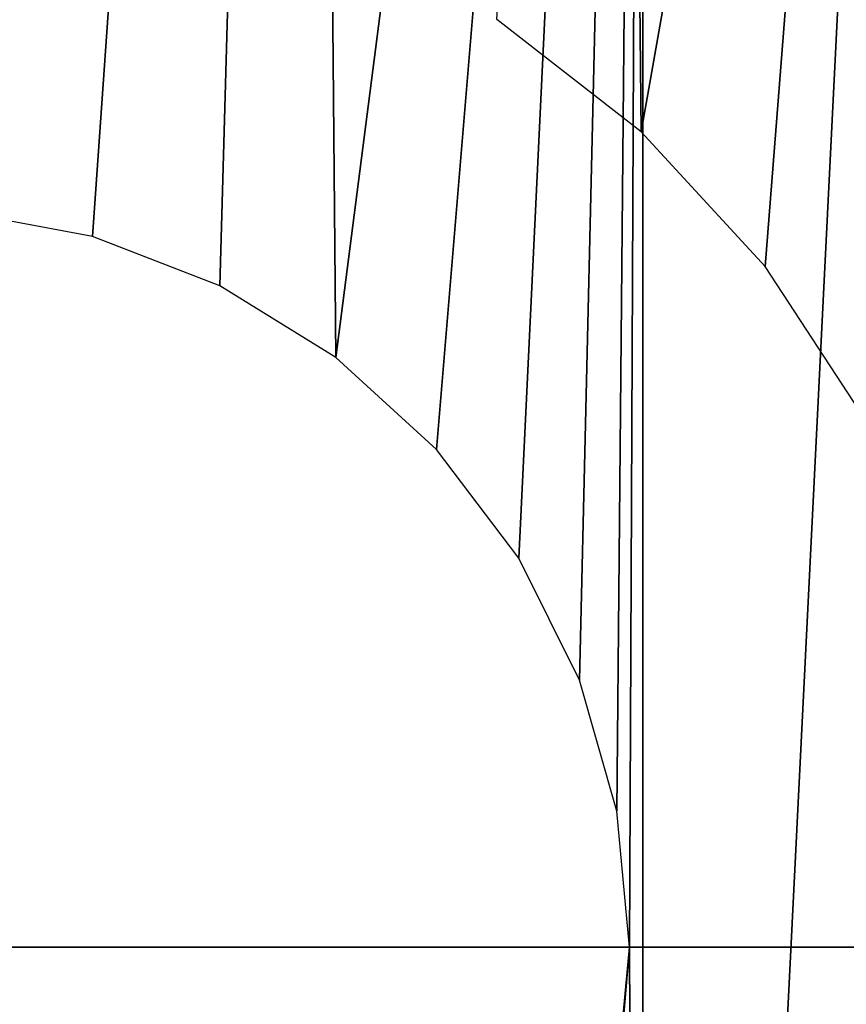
# Model space of a CAD drawing. Header units: millimetres. Extents: x -43.6 to 43.6, y -43.6 to 43.6.
# Tile 560 of 637: x 33.3 to 34.7, y -0.1 to 1.6. Entities that reach past the tile are written whole.
import ezdxf

# ---------------------------------------------------------------- set-up
doc = ezdxf.new("R2010")
doc.units = ezdxf.units.MM
doc.header["$LTSCALE"] = 52.148148
for name, color, linetype in [('153', 7, 'CONTINUOUS'), ('154', 7, 'CONTINUOUS'), ('157', 7, 'CONTINUOUS'), ('31', 7, 'CONTINUOUS')]:
    doc.layers.add(name, color=color, linetype=linetype)

msp = doc.modelspace()

# ---------------------------------------------------------------- linework, layer by layer
at = {"layer": '153', "color": 2, "linetype": 'Continuous'}
for points in [[(29.0202, 1.0645, 2.3697), (35.3228, 2.3375, 25.9303), (28.9619, 2.1236, 2.3697), (29.0202, 1.0645, 2.3697)], [(29.0397, 0, 2.3697), (35.3228, 2.3375, 25.9303), (29.0202, 1.0645, 2.3697), (29.0397, 0, 2.3697)], [(35.4002, 0, 25.9303), (35.3228, 2.3375, 25.9303), (29.0397, 0, 2.3697), (35.4002, 0, 25.9303)]]:
    msp.add_3dface(points, dxfattribs=at)
at = {"layer": '154', "color": 2, "linetype": 'Continuous'}
for points in [[(35.4002, 0, 25.9303), (29.0397, 0, 2.3697), (29.0199, -1.0705, 2.3697), (35.4002, 0, 25.9303)], [(35.3239, -2.3206, 25.9303), (35.4002, 0, 25.9303), (29.0199, -1.0705, 2.3697), (35.3239, -2.3206, 25.9303)]]:
    msp.add_3dface(points, dxfattribs=at)
at = {"layer": '157', "color": 1, "linetype": 'Continuous'}
for points in [[(33.8048, 6.385, -15), (33.2153, 1.2447, -15), (33.1052, 7.6741, -15), (33.8048, 6.385, -15)], [(33.4421, 1.2023, -15), (33.2153, 1.2447, -15), (33.8048, 6.385, -15), (33.4421, 1.2023, -15)], [(33.6572, 1.119, -15), (33.4421, 1.2023, -15), (33.8048, 6.385, -15), (33.6572, 1.119, -15)], [(33.8533, 0.9975, -15), (33.6572, 1.119, -15), (33.8048, 6.385, -15), (33.8533, 0.9975, -15)], [(34.3729, 5.0327, -15), (33.8533, 0.9975, -15), (33.8048, 6.385, -15), (34.3729, 5.0327, -15)], [(34.0238, 0.8421, -15), (33.8533, 0.9975, -15), (34.3729, 5.0327, -15), (34.0238, 0.8421, -15)], [(34.1628, 0.658, -15), (34.0238, 0.8421, -15), (34.3729, 5.0327, -15), (34.1628, 0.658, -15)], [(34.2656, 0.4516, -15), (34.1628, 0.658, -15), (34.3729, 5.0327, -15), (34.2656, 0.4516, -15)], [(34.3287, 0.2297, -15), (34.2656, 0.4516, -15), (34.3729, 5.0327, -15), (34.3287, 0.2297, -15)], [(34.35, 0, -15), (34.3287, 0.2297, -15), (34.3729, 5.0327, -15), (34.35, 0, -15)], [(34.3729, -5.0327, -15), (34.35, 0, -15), (34.3729, 5.0327, -15), (34.3729, -5.0327, -15)], [(34.8039, 3.6307, -15), (34.3729, -5.0327, -15), (34.3729, 5.0327, -15), (34.8039, 3.6307, -15)], [(34.8039, -3.6307, -15), (34.3729, -5.0327, -15), (34.8039, 3.6307, -15), (34.8039, -3.6307, -15)], [(34.3287, -0.2297, -15), (34.35, 0, -15), (33.8048, -6.385, -15), (34.3287, -0.2297, -15)], [(33.8048, -6.385, -15), (34.35, 0, -15), (34.3729, -5.0327, -15), (33.8048, -6.385, -15)]]:
    msp.add_3dface(points, dxfattribs=at)
at = {"layer": '31', "color": 40, "linetype": 'Continuous', "true_color": 0xffde00}
for points in [[(34.1255, 1.5697, -20.2), (34.3318, 5.1228, -20.2), (34.3699, 1.3795, -20.2), (34.1255, 1.5697, -20.2)], [(34.3318, 5.1228, -20.2), (34.7791, 3.6972, -20.2), (34.3699, 1.3795, -20.2), (34.3318, 5.1228, -20.2)], [(34.3699, 1.3795, -20.2), (34.7791, 3.6972, -20.2), (34.5796, 1.1516, -20.2), (34.3699, 1.3795, -20.2)], [(34.5796, 1.1516, -20.2), (34.7791, 3.6972, -20.2), (34.749, 0.8924, -20.2), (34.5796, 1.1516, -20.2)]]:
    msp.add_3dface(points, dxfattribs=at)

doc.saveas('drawing.dxf')
